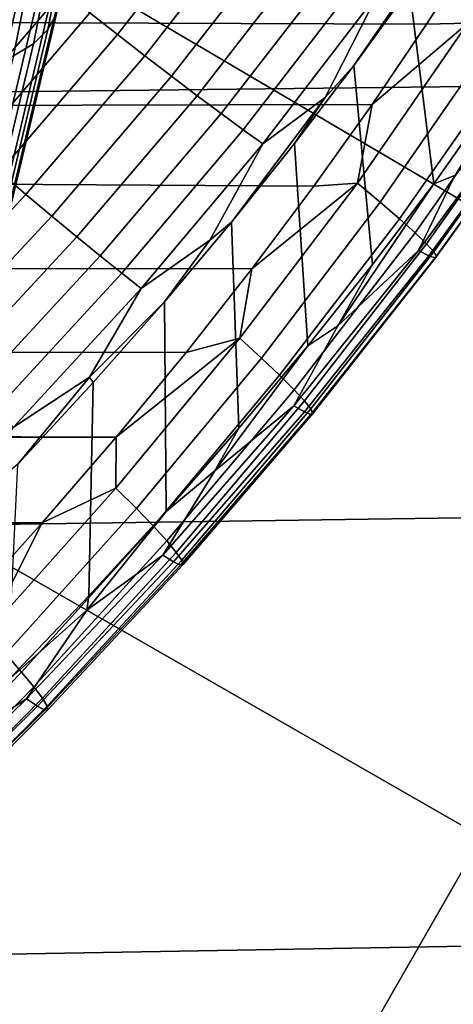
# Model space of a CAD drawing. Header units: metres. Extents: x -240 to 45, y -77 to 27.
# Tile 541 of 656: x -166.702 to -166.189, y -3.102 to -1.939. Entities that reach past the tile are written whole.
import ezdxf

# ---------------------------------------------------------------- set-up
doc = ezdxf.new("R2010")
doc.units = ezdxf.units.M
doc.layers.add('solid_102011X2', color=7, linetype='CONTINUOUS')

msp = doc.modelspace()

# ---------------------------------------------------------------- linework, layer by layer
at = {"layer": 'solid_102011X2'}
for points in [[(-166.687668, -1.174633, 317.501953), (-165.597961, -1.742998, 318.878723), (-165.886032, -2.3246, 318.66449), (-166.843491, -1.761717, 317.404785)], [(-165.83252, -1.502377, 354.825439), (-167.759567, -1.518954, 353.5849), (-167.717926, -2.035367, 353.529205), (-165.792068, -2.013155, 354.769775)], [(-166.65834, -1.931785, 297.076538), (-166.596771, -1.623923, 297.181), (-166.6064, -1.639638, 297.237793), (-166.668533, -1.950318, 297.132385)], [(-166.668533, -1.950318, 297.132385), (-166.6064, -1.639638, 297.237793), (-166.622894, -1.653754, 297.293427), (-166.685516, -1.966965, 297.187134)], [(-166.685516, -1.966965, 297.187134), (-166.622894, -1.653754, 297.293427), (-166.645981, -1.66607, 297.347107), (-166.709061, -1.981487, 297.240051)], [(-166.709061, -1.981487, 297.240051), (-166.645981, -1.66607, 297.347107), (-166.675369, -1.676409, 297.398041), (-166.738815, -1.993678, 297.290375)], [(-166.738815, -1.993678, 297.290375), (-166.675369, -1.676409, 297.398041), (-166.710632, -1.684624, 297.445557), (-166.774368, -2.003364, 297.337372)], [(-166.843491, -1.761717, 317.404785), (-165.886032, -2.3246, 318.66449), (-166.155258, -2.904037, 318.506378), (-167.12291, -2.349406, 317.194519)], [(-166.618713, -1.930692, 297.895111), (-166.48822, -1.763509, 297.887115), (-166.454514, -1.787336, 297.887115), (-166.586212, -1.956126, 297.894501)], [(-166.586212, -1.956126, 297.894501), (-166.454514, -1.787336, 297.887115), (-166.421005, -1.810779, 297.892761), (-166.553818, -1.981205, 297.899567)], [(-166.553818, -1.981205, 297.899567), (-166.421005, -1.810779, 297.892761), (-166.388336, -1.833394, 297.903992), (-166.522141, -2.005455, 297.910217)], [(-166.080338, -1.945798, 298.31131), (-166.212143, -2.132636, 298.319519), (-166.240891, -1.901881, 298.037994), (-166.179306, -1.812108, 298.035004)], [(-166.68692, -1.844395, 296.858398), (-166.755325, -2.131151, 296.74234), (-166.774841, -2.091549, 296.700562), (-166.713196, -1.833068, 296.805145)], [(-166.522141, -2.005455, 297.910217), (-166.388336, -1.833394, 297.903992), (-166.357132, -1.854753, 297.920563), (-166.491806, -2.028415, 297.926208)], [(-166.755325, -2.131151, 296.74234), (-166.68692, -1.844395, 296.858398), (-166.669479, -1.867621, 296.910553), (-166.738678, -2.157719, 296.793152)], [(-166.220612, -1.943933, 298.843231), (-166.160034, -1.850067, 298.839783), (-177.72644, -1.902132, 305.771515)], [(-166.845154, -2.014234, 297.940613), (-166.710831, -1.857059, 297.930267), (-166.681625, -1.880685, 297.913147), (-166.817245, -2.039006, 297.922943)], [(-166.491806, -2.028415, 297.926208), (-166.357132, -1.854753, 297.920563), (-166.327988, -1.874451, 297.942139), (-166.463364, -2.049653, 297.947296)], [(-166.277985, -1.907413, 297.998688), (-166.211975, -1.855093, 298.031311), (-166.30658, -1.992715, 298.041168), (-166.340591, -2.030468, 298.034912)], [(-166.211975, -1.855093, 298.031311), (-166.240891, -1.901881, 298.037994), (-166.30658, -1.992715, 298.041168)], [(-166.171875, -1.942605, 298.810486), (-166.160034, -1.850067, 298.839783), (-166.220612, -1.943933, 298.843231)], [(-166.738678, -2.157719, 296.793152), (-166.669479, -1.867621, 296.910553), (-166.658813, -1.890139, 296.964813), (-166.72879, -2.183478, 296.8461)], [(-166.817245, -2.039006, 297.922943), (-166.681625, -1.880685, 297.913147), (-166.650726, -1.905386, 297.901367), (-166.787643, -2.064969, 297.910553)], [(-166.463364, -2.049653, 297.947296), (-166.327988, -1.874451, 297.942139), (-166.301437, -1.892116, 297.968353), (-166.437363, -2.068764, 297.973022)], [(-166.72879, -2.183478, 296.8461), (-166.658813, -1.890139, 296.964813), (-166.655075, -1.911629, 297.020416), (-166.725784, -2.20806, 296.900452)], [(-166.437363, -2.068764, 297.973022), (-166.301437, -1.892116, 297.968353), (-166.277985, -1.907413, 297.998688), (-166.414291, -2.085389, 298.00296)], [(-166.28511, -2.038999, 298.846802), (-166.220612, -1.943933, 298.843231), (-177.72644, -1.902132, 305.771515), (-177.782211, -2.065065, 305.744965)], [(-166.787643, -2.064969, 297.910553), (-166.650726, -1.905386, 297.901367), (-166.618713, -1.930692, 297.895111), (-166.756882, -2.09163, 297.903687)], [(-166.414291, -2.085389, 298.00296), (-166.277985, -1.907413, 297.998688), (-166.340591, -2.030468, 298.034912)], [(-166.212143, -2.132636, 298.319519), (-166.284378, -2.227718, 298.324036), (-166.30658, -1.992715, 298.041168), (-166.240891, -1.901881, 298.037994)], [(-166.725784, -2.20806, 296.900452), (-166.655075, -1.911629, 297.020416), (-166.65834, -1.931785, 297.076538), (-166.729736, -2.231114, 296.955383)], [(-166.756882, -2.09163, 297.903687), (-166.618713, -1.930692, 297.895111), (-166.586212, -1.956126, 297.894501), (-166.725555, -2.118486, 297.902466)], [(-166.729736, -2.231114, 296.955383), (-166.65834, -1.931785, 297.076538), (-166.668533, -1.950318, 297.132385), (-166.74057, -2.252313, 297.010162)], [(-166.30246, -2.131823, 298.817169), (-166.171875, -1.942605, 298.810486), (-166.28511, -2.038999, 298.846802)], [(-166.143311, -1.964028, 298.773773), (-166.171875, -1.942605, 298.810486), (-166.30246, -2.131823, 298.817169), (-166.275421, -2.154392, 298.779999)], [(-166.171875, -1.942605, 298.810486), (-166.220612, -1.943933, 298.843231), (-166.28511, -2.038999, 298.846802)], [(-166.74057, -2.252313, 297.010162), (-166.668533, -1.950318, 297.132385), (-166.685516, -1.966965, 297.187134), (-166.758133, -2.271352, 297.063965)], [(-166.187286, -2.122589, 298.344971), (-166.212143, -2.132636, 298.319519), (-166.080338, -1.945798, 298.31131)], [(-166.725555, -2.118486, 297.902466), (-166.586212, -1.956126, 297.894501), (-166.553818, -1.981205, 297.899567), (-166.694244, -2.145027, 297.906921)], [(-166.118973, -1.982803, 298.732819), (-166.143311, -1.964028, 298.773773), (-166.275421, -2.154392, 298.779999), (-166.252502, -2.17409, 298.738678)], [(-166.758133, -2.271352, 297.063965), (-166.685516, -1.966965, 297.187134), (-166.709061, -1.981487, 297.240051), (-166.782166, -2.287962, 297.116028)], [(-166.694244, -2.145027, 297.906921), (-166.553818, -1.981205, 297.899567), (-166.522141, -2.005455, 297.910217), (-166.663574, -2.170752, 297.916962)], [(-166.099258, -1.998622, 298.688293), (-166.118973, -1.982803, 298.732819), (-166.252502, -2.17409, 298.738678), (-166.234116, -2.190593, 298.693817)], [(-166.284378, -2.227718, 298.324036), (-166.361145, -2.324007, 298.328796), (-166.376678, -2.084751, 298.044525), (-166.30658, -1.992715, 298.041168)], [(-166.340591, -2.030468, 298.034912), (-166.30658, -1.992715, 298.041168), (-166.376678, -2.084751, 298.044525)], [(-166.084488, -2.011225, 298.6409), (-166.099258, -1.998622, 298.688293), (-166.234116, -2.190593, 298.693817), (-166.220566, -2.203631, 298.646179)], [(-166.663574, -2.170752, 297.916962), (-166.522141, -2.005455, 297.910217), (-166.491806, -2.028415, 297.926208), (-166.634079, -2.195172, 297.932404)], [(-166.074905, -2.020404, 298.591461), (-166.084488, -2.011225, 298.6409), (-166.220566, -2.203631, 298.646179), (-166.212036, -2.212989, 298.596558)], [(-165.792068, -2.013155, 354.769775), (-167.717926, -2.035367, 353.529205), (-167.6642, -2.548647, 353.457367), (-165.739914, -2.520832, 354.697998)], [(-166.090347, -2.020753, 298.389282), (-166.078461, -2.026185, 298.438812), (-166.217743, -2.217759, 298.443939), (-166.22995, -2.211492, 298.394592)], [(-166.187286, -2.122589, 298.344971), (-166.090347, -2.020753, 298.389282), (-166.22995, -2.211492, 298.394592)], [(-166.070679, -2.026009, 298.54071), (-166.074905, -2.020404, 298.591461), (-166.212036, -2.212989, 298.596558), (-166.20871, -2.218513, 298.545746)], [(-166.634079, -2.195172, 297.932404), (-166.491806, -2.028415, 297.926208), (-166.463364, -2.049653, 297.947296), (-166.606354, -2.217826, 297.952942)], [(-166.414291, -2.085389, 298.00296), (-166.340591, -2.030468, 298.034912), (-166.451248, -2.177832, 298.048126), (-166.476669, -2.198998, 298.038971)], [(-166.340591, -2.030468, 298.034912), (-166.376678, -2.084751, 298.044525), (-166.451248, -2.177832, 298.048126)], [(-166.078461, -2.026185, 298.438812), (-166.071869, -2.027947, 298.489563), (-166.210617, -2.220112, 298.494598), (-166.217743, -2.217759, 298.443939)], [(-166.071869, -2.027947, 298.489563), (-166.070679, -2.026009, 298.54071), (-166.20871, -2.218513, 298.545746), (-166.210617, -2.220112, 298.494598)], [(-166.353851, -2.1353, 298.850616), (-166.28511, -2.038999, 298.846802), (-177.782211, -2.065065, 305.744965)], [(-166.30246, -2.131823, 298.817169), (-166.28511, -2.038999, 298.846802), (-166.353851, -2.1353, 298.850616)], [(-166.606354, -2.217826, 297.952942), (-166.463364, -2.049653, 297.947296), (-166.437363, -2.068764, 297.973022), (-166.580902, -2.238285, 297.97821)], [(-166.42717, -2.232945, 298.854736), (-166.353851, -2.1353, 298.850616), (-177.782211, -2.065065, 305.744965), (-177.843002, -2.228545, 305.715912)], [(-166.580902, -2.238285, 297.97821), (-166.437363, -2.068764, 297.973022), (-166.414291, -2.085389, 298.00296), (-166.558212, -2.256161, 298.00769)], [(-166.558212, -2.256161, 298.00769), (-166.414291, -2.085389, 298.00296), (-166.476669, -2.198998, 298.038971)], [(-166.361145, -2.324007, 298.328796), (-166.44249, -2.421322, 298.333832), (-166.451248, -2.177832, 298.048126), (-166.376678, -2.084751, 298.044525)], [(-166.871658, -2.274653, 297.91098), (-166.725555, -2.118486, 297.902466), (-166.694244, -2.145027, 297.906921), (-166.841431, -2.302504, 297.914825)], [(-166.22995, -2.211492, 298.394592), (-166.325577, -2.300338, 298.350586), (-166.212143, -2.132636, 298.319519), (-166.187286, -2.122589, 298.344971)], [(-166.441422, -2.31493, 298.82428), (-166.30246, -2.131823, 298.817169), (-166.42717, -2.232945, 298.854736)], [(-166.275421, -2.154392, 298.779999), (-166.30246, -2.131823, 298.817169), (-166.441422, -2.31493, 298.82428), (-166.415848, -2.338427, 298.786652)], [(-166.30246, -2.131823, 298.817169), (-166.353851, -2.1353, 298.850616), (-166.42717, -2.232945, 298.854736)], [(-166.325577, -2.300338, 298.350586), (-166.284378, -2.227718, 298.324036), (-166.212143, -2.132636, 298.319519)], [(-166.841431, -2.302504, 297.914825), (-166.694244, -2.145027, 297.906921), (-166.663574, -2.170752, 297.916962), (-166.811707, -2.329562, 297.924255)], [(-166.252502, -2.17409, 298.738678), (-166.275421, -2.154392, 298.779999), (-166.415848, -2.338427, 298.786652), (-166.394348, -2.358845, 298.744904)], [(-166.811707, -2.329562, 297.924255), (-166.663574, -2.170752, 297.916962), (-166.634079, -2.195172, 297.932404), (-166.783066, -2.355315, 297.939087)], [(-166.234116, -2.190593, 298.693817), (-166.252502, -2.17409, 298.738678), (-166.394348, -2.358845, 298.744904), (-166.377258, -2.375847, 298.699738)], [(-166.44249, -2.421322, 298.333832), (-166.52861, -2.519706, 298.339172), (-166.530533, -2.272048, 298.051971), (-166.451248, -2.177832, 298.048126)], [(-166.476669, -2.198998, 298.038971), (-166.451248, -2.177832, 298.048126), (-166.530533, -2.272048, 298.051971)], [(-166.783066, -2.355315, 297.939087), (-166.634079, -2.195172, 297.932404), (-166.606354, -2.217826, 297.952942), (-166.756042, -2.379276, 297.959076)], [(-166.220566, -2.203631, 298.646179), (-166.234116, -2.190593, 298.693817), (-166.377258, -2.375847, 298.699738), (-166.364853, -2.389155, 298.651855)], [(-166.558212, -2.256161, 298.00769), (-166.476669, -2.198998, 298.038971), (-166.530533, -2.272048, 298.051971), (-166.619324, -2.360952, 298.043396)], [(-166.212036, -2.212989, 298.596558), (-166.220566, -2.203631, 298.646179), (-166.364853, -2.389155, 298.651855), (-166.357361, -2.39855, 298.602081)], [(-166.756042, -2.379276, 297.959076), (-166.606354, -2.217826, 297.952942), (-166.580902, -2.238285, 297.97821), (-166.731155, -2.40099, 297.983826)], [(-166.22995, -2.211492, 298.394592), (-166.217743, -2.217759, 298.443939), (-166.365112, -2.402046, 298.449524), (-166.37764, -2.394916, 298.40036)], [(-166.325577, -2.300338, 298.350586), (-166.22995, -2.211492, 298.394592), (-166.37764, -2.394916, 298.40036)], [(-166.217743, -2.217759, 298.443939), (-166.210617, -2.220112, 298.494598), (-166.357498, -2.40505, 298.500061), (-166.365112, -2.402046, 298.449524)], [(-166.210617, -2.220112, 298.494598), (-166.20871, -2.218513, 298.545746), (-166.354904, -2.403878, 298.551208), (-166.357498, -2.40505, 298.500061)], [(-166.20871, -2.218513, 298.545746), (-166.212036, -2.212989, 298.596558), (-166.357361, -2.39855, 298.602081), (-166.354904, -2.403878, 298.551208)], [(-166.504929, -2.331853, 298.859009), (-166.42717, -2.232945, 298.854736), (-177.843002, -2.228545, 305.715912), (-177.868851, -2.312731, 305.695526)], [(-166.441422, -2.31493, 298.82428), (-166.42717, -2.232945, 298.854736), (-166.504929, -2.331853, 298.859009)], [(-166.325577, -2.300338, 298.350586), (-166.361145, -2.324007, 298.328796), (-166.284378, -2.227718, 298.324036)], [(-166.731155, -2.40099, 297.983826), (-166.580902, -2.238285, 297.97821), (-166.558212, -2.256161, 298.00769), (-166.708847, -2.420047, 298.012878)], [(-166.708847, -2.420047, 298.012878), (-166.558212, -2.256161, 298.00769), (-166.619324, -2.360952, 298.043396)], [(-166.52861, -2.519706, 298.339172), (-166.619843, -2.619285, 298.344818), (-166.614746, -2.367387, 298.05603), (-166.530533, -2.272048, 298.051971)], [(-166.619324, -2.360952, 298.043396), (-166.530533, -2.272048, 298.051971), (-166.614746, -2.367387, 298.05603)], [(-166.37764, -2.394916, 298.40036), (-166.470795, -2.471534, 298.356598), (-166.361145, -2.324007, 298.328796), (-166.325577, -2.300338, 298.350586)], [(-166.587463, -2.431954, 298.863586), (-166.504929, -2.331853, 298.859009), (-177.868851, -2.312731, 305.695526), (-177.894058, -2.392134, 305.675446)], [(-166.58786, -2.492016, 298.831787), (-166.441422, -2.31493, 298.82428), (-166.587463, -2.431954, 298.863586)], [(-166.415848, -2.338427, 298.786652), (-166.441422, -2.31493, 298.82428), (-166.58786, -2.492016, 298.831787), (-166.563721, -2.516258, 298.793671)], [(-166.441422, -2.31493, 298.82428), (-166.504929, -2.331853, 298.859009), (-166.587463, -2.431954, 298.863586)], [(-166.470795, -2.471534, 298.356598), (-166.44249, -2.421322, 298.333832), (-166.361145, -2.324007, 298.328796)], [(-166.394348, -2.358845, 298.744904), (-166.415848, -2.338427, 298.786652), (-166.563721, -2.516258, 298.793671), (-166.543579, -2.537225, 298.751526)], [(-166.486938, -3.482304, 318.308929), (-167.391937, -2.935026, 317.03186), (-167.12291, -2.349406, 317.194519), (-166.155258, -2.904037, 318.506378)], [(-166.708847, -2.420047, 298.012878), (-166.619324, -2.360952, 298.043396), (-166.703979, -2.463726, 298.060364), (-166.767838, -2.516628, 298.048279)], [(-166.619324, -2.360952, 298.043396), (-166.614746, -2.367387, 298.05603), (-166.703979, -2.463726, 298.060364)], [(-166.377258, -2.375847, 298.699738), (-166.394348, -2.358845, 298.744904), (-166.543579, -2.537225, 298.751526), (-166.52774, -2.554573, 298.706024)], [(-166.619843, -2.619285, 298.344818), (-166.716217, -2.719855, 298.3508), (-166.703979, -2.463726, 298.060364), (-166.614746, -2.367387, 298.05603)], [(-166.364853, -2.389155, 298.651855), (-166.377258, -2.375847, 298.699738), (-166.52774, -2.554573, 298.706024), (-166.516479, -2.568016, 298.657928)], [(-166.587463, -2.431954, 298.863586), (-177.894058, -2.392134, 305.675446), (-177.917862, -2.4651, 305.656219)], [(-166.37764, -2.394916, 298.40036), (-166.365112, -2.402046, 298.449524), (-166.519684, -2.57935, 298.455505), (-166.532486, -2.571338, 298.406555)], [(-166.470795, -2.471534, 298.356598), (-166.37764, -2.394916, 298.40036), (-166.532486, -2.571338, 298.406555)], [(-166.357361, -2.39855, 298.602081), (-166.364853, -2.389155, 298.651855), (-166.516479, -2.568016, 298.657928), (-166.509979, -2.577333, 298.608002)], [(-166.365112, -2.402046, 298.449524), (-166.357498, -2.40505, 298.500061), (-166.511597, -2.583047, 298.505951), (-166.519684, -2.57935, 298.455505)], [(-166.357498, -2.40505, 298.500061), (-166.354904, -2.403878, 298.551208), (-166.508331, -2.582371, 298.557037), (-166.511597, -2.583047, 298.505951)], [(-166.354904, -2.403878, 298.551208), (-166.357361, -2.39855, 298.602081), (-166.509979, -2.577333, 298.608002), (-166.508331, -2.582371, 298.557037)], [(-166.470795, -2.471534, 298.356598), (-166.52861, -2.519706, 298.339172), (-166.44249, -2.421322, 298.333832)], [(-166.674942, -2.533175, 298.8685), (-166.587463, -2.431954, 298.863586), (-177.917862, -2.4651, 305.656219), (-177.938065, -2.525507, 305.63974)], [(-166.58786, -2.492016, 298.831787), (-166.587463, -2.431954, 298.863586), (-166.674942, -2.533175, 298.8685)], [(-166.532486, -2.571338, 298.406555), (-166.622208, -2.636454, 298.363007), (-166.52861, -2.519706, 298.339172), (-166.470795, -2.471534, 298.356598)], [(-166.740997, -2.663201, 298.839661), (-166.58786, -2.492016, 298.831787), (-166.674942, -2.533175, 298.8685)], [(-166.563721, -2.516258, 298.793671), (-166.58786, -2.492016, 298.831787), (-166.740997, -2.663201, 298.839661), (-166.718262, -2.688034, 298.801086)], [(-165.739914, -2.520832, 354.697998), (-167.6642, -2.548647, 353.457367), (-167.598511, -3.058002, 353.369507), (-165.676132, -3.024626, 354.610199)], [(-166.543579, -2.537225, 298.751526), (-166.563721, -2.516258, 298.793671), (-166.718262, -2.688034, 298.801086), (-166.699432, -2.709407, 298.758545)], [(-166.622208, -2.636454, 298.363007), (-166.619843, -2.619285, 298.344818), (-166.52861, -2.519706, 298.339172)], [(-166.767303, -2.635485, 298.873596), (-166.674942, -2.533175, 298.8685), (-177.940704, -2.533318, 305.637573), (-177.962585, -2.597186, 305.619537)], [(-166.674942, -2.533175, 298.8685), (-177.938065, -2.525507, 305.63974), (-177.940704, -2.533318, 305.637573)], [(-166.740997, -2.663201, 298.839661), (-166.674942, -2.533175, 298.8685), (-166.767303, -2.635485, 298.873596)], [(-166.52774, -2.554573, 298.706024), (-166.543579, -2.537225, 298.751526), (-166.699432, -2.709407, 298.758545), (-166.684814, -2.72697, 298.712708)], [(-166.516479, -2.568016, 298.657928), (-166.52774, -2.554573, 298.706024), (-166.684814, -2.72697, 298.712708), (-166.674637, -2.740435, 298.664368)], [(-166.509979, -2.577333, 298.608002), (-166.516479, -2.568016, 298.657928), (-166.674637, -2.740435, 298.664368), (-166.669098, -2.74958, 298.614288)], [(-166.532486, -2.571338, 298.406555), (-166.519684, -2.57935, 298.455505), (-166.680664, -2.749959, 298.461914), (-166.693726, -2.741057, 298.413208)], [(-166.622208, -2.636454, 298.363007), (-166.532486, -2.571338, 298.406555), (-166.693726, -2.741057, 298.413208)], [(-166.519684, -2.57935, 298.455505), (-166.511597, -2.583047, 298.505951), (-166.672134, -2.754382, 298.512238), (-166.680664, -2.749959, 298.461914)], [(-166.511597, -2.583047, 298.505951), (-166.508331, -2.582371, 298.557037), (-166.668243, -2.754255, 298.563293), (-166.672134, -2.754382, 298.512238)], [(-166.508331, -2.582371, 298.557037), (-166.509979, -2.577333, 298.608002), (-166.669098, -2.74958, 298.614288), (-166.668243, -2.754255, 298.563293)], [(-166.622208, -2.636454, 298.363007), (-166.716217, -2.719855, 298.3508), (-166.619843, -2.619285, 298.344818)], [(-166.693726, -2.741057, 298.413208), (-166.77916, -2.795354, 298.369873), (-166.716217, -2.719855, 298.3508), (-166.622208, -2.636454, 298.363007)], [(-166.699432, -2.709407, 298.758545), (-166.718262, -2.688034, 298.801086), (-166.878799, -2.853922, 298.808899), (-166.861237, -2.875577, 298.76593)], [(-166.684814, -2.72697, 298.712708), (-166.699432, -2.709407, 298.758545), (-166.861237, -2.875577, 298.76593), (-166.847794, -2.893246, 298.719788)], [(-166.674637, -2.740435, 298.664368), (-166.684814, -2.72697, 298.712708), (-166.847794, -2.893246, 298.719788), (-166.838669, -2.906637, 298.671234)], [(-166.693726, -2.741057, 298.413208), (-166.680664, -2.749959, 298.461914), (-166.847382, -2.914145, 298.468781), (-166.860672, -2.90435, 298.420319)], [(-166.77916, -2.795354, 298.369873), (-166.693726, -2.741057, 298.413208), (-166.860672, -2.90435, 298.420319)], [(-166.669098, -2.74958, 298.614288), (-166.674637, -2.740435, 298.664368), (-166.838669, -2.906637, 298.671234), (-166.83403, -2.91553, 298.621002)], [(-166.680664, -2.749959, 298.461914), (-166.672134, -2.754382, 298.512238), (-166.838425, -2.919316, 298.518951), (-166.847382, -2.914145, 298.468781)], [(-166.672134, -2.754382, 298.512238), (-166.668243, -2.754255, 298.563293), (-166.833954, -2.91978, 298.569977), (-166.838425, -2.919316, 298.518951)], [(-166.668243, -2.754255, 298.563293), (-166.669098, -2.74958, 298.614288), (-166.83403, -2.91553, 298.621002), (-166.833954, -2.91978, 298.569977)], [(-165.636856, -4.016413, 319.525665), (-166.486938, -3.482304, 318.308929), (-166.155258, -2.904037, 318.506378), (-165.230438, -3.445271, 319.770264)], [(-166.892914, -4.059585, 318.057404), (-167.723358, -3.519461, 316.828766), (-167.391937, -2.935026, 317.03186), (-166.486938, -3.482304, 318.308929)], [(-165.676132, -3.024626, 354.610199), (-167.598511, -3.058002, 353.369507), (-167.520935, -3.562644, 353.265778), (-165.600784, -3.523759, 354.506531)]]:
    msp.add_3dface(points, dxfattribs=at)

doc.saveas('drawing.dxf')
